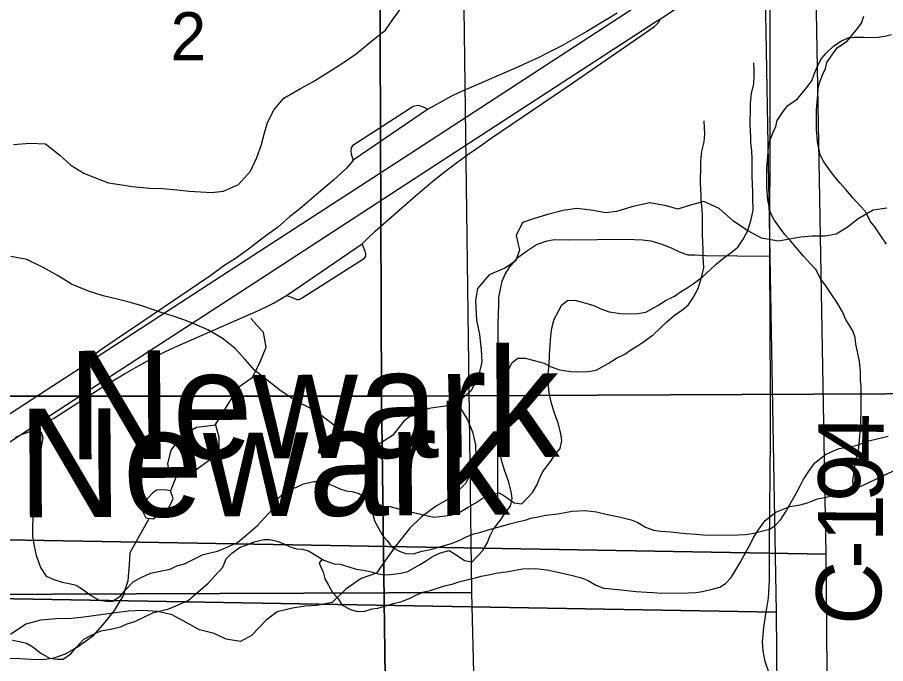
# Model space of a CAD drawing. Extents: x -21.1 to 50.3, y 0 to 22.1.
# Drawn here: x 7.145 to 7.902, y 17.901 to 18.465 of the extents above; entities that cross this region are included whole.
import ezdxf

# ---------------------------------------------------------------- set-up
doc = ezdxf.new("R2010")
doc.units = 0
for name, color, linetype in [('GM_X_County_Road', 7, 'Continuous'), ('GM_X_County_Road_Text', 7, 'Continuous'), ('GM_X_Interchange_Ramps', 7, 'Continuous'), ('GM_X_Interstate_Route', 7, 'Continuous'), ('GM_X_Minor_Lake', 7, 'Continuous'), ('GM_X_Minor_River', 7, 'Continuous'), ('GM_X_Minor_River_Text', 7, 'Continuous'), ('GM_X_Section', 7, 'Continuous'), ('GM_X_Section_Text', 7, 'Continuous'), ('GM_X_Township_Road', 7, 'Continuous')]:
    doc.layers.add(name, color=color, linetype=linetype)

msp = doc.modelspace()

# ---------------------------------------------------------------- linework, layer by layer
at = {"layer": 'GM_X_County_Road'}
msp.add_lwpolyline([(7.86659, 17.8234), (7.86382, 17.83394), (7.85955, 17.84073), (7.85529, 17.8455), (7.84524, 17.85353), (7.83444, 17.86157), (7.82188, 17.87036), (7.81259, 17.87715), (7.80455, 17.88568), (7.80053, 17.89221), (7.79702, 17.90301), (7.79501, 17.91256), (7.7945, 17.92034), (7.79568, 17.93272), (7.79727, 17.9427), (7.79978, 17.95827), (7.80053, 17.97384), (7.80079, 17.99168), (7.80079, 18.00423), (7.80154, 18.09741), (7.80156, 18.13596), (7.80085, 18.2567), (7.80133, 18.37768), (7.80113, 18.48537)], dxfattribs=at)
at = {"layer": 'GM_X_Interchange_Ramps'}
for points in [[(7.66781, 18.46884), (7.65834, 18.46292), (7.64124, 18.45266), (7.62914, 18.44595), (7.61888, 18.44003), (7.60744, 18.43425), (7.59945, 18.4302), (7.59053, 18.42591), (7.58242, 18.42237), (7.52926, 18.39936), (7.52314, 18.39649), (7.51529, 18.39215), (7.50227, 18.38463), (7.43753, 18.34065), (7.43539, 18.33786), (7.43164, 18.33351), (7.42711, 18.32919), (7.42022, 18.32321), (7.40727, 18.31194), (7.39304, 18.29992), (7.38795, 18.29575), (7.38205, 18.29096), (7.37136, 18.28192), (7.35903, 18.27288), (7.34629, 18.26281), (7.3356, 18.25541), (7.32471, 18.24821), (7.3132, 18.23999), (7.22997, 18.18348), (7.2162, 18.17423), (7.20798, 18.16745), (7.20054, 18.16004)], [(7.15587, 18.10652), (7.16076, 18.10751), (7.16617, 18.10972), (7.17701, 18.11578), (7.2208, 18.144), (7.22727, 18.14774), (7.23817, 18.15403), (7.24823, 18.15994), (7.25875, 18.16573), (7.26513, 18.16931), (7.27393, 18.17364), (7.28464, 18.17859), (7.35301, 18.20847), (7.36045, 18.21201), (7.36793, 18.21566), (7.37512, 18.21982), (7.37942, 18.22239), (7.44528, 18.26763), (7.4504, 18.27258), (7.45663, 18.27855), (7.49155, 18.30915), (7.49986, 18.31613), (7.50884, 18.3236), (7.51942, 18.33207), (7.53002, 18.34), (7.53923, 18.34674), (7.54853, 18.35316), (7.55798, 18.35965), (7.62103, 18.40251), (7.62914, 18.40807), (7.70042, 18.45713), (7.70397, 18.46068), (7.70553, 18.46394)], [(7.50227, 18.38463), (7.5005, 18.38586), (7.49787, 18.38718), (7.49491, 18.38833), (7.49236, 18.38808), (7.48989, 18.38734), (7.48735, 18.3857), (7.43728, 18.35347), (7.4358, 18.3515), (7.43539, 18.34879), (7.43572, 18.34567), (7.43753, 18.34065)], [(7.37942, 18.22239), (7.38188, 18.22162), (7.385, 18.22047), (7.38837, 18.21891), (7.39051, 18.21899), (7.39306, 18.22031), (7.4474, 18.25516), (7.44855, 18.2568), (7.44855, 18.2587), (7.44772, 18.26182), (7.44528, 18.26763)]]:
    msp.add_lwpolyline(points, dxfattribs=at)
at = {"layer": 'GM_X_Interstate_Route'}
for points in [[(6.52734, 17.7228), (6.61326, 17.77751), (6.66427, 17.81148), (6.70057, 17.83571), (6.8083, 17.90468), (6.91231, 17.97286), (7.02146, 18.04363), (7.17586, 18.14395), (7.20054, 18.16004), (7.22207, 18.17407), (7.33433, 18.24726), (7.48634, 18.34577), (7.69968, 18.48506), (7.71733, 18.49655), (7.80078, 18.55084), (8.12382, 18.76024), (8.12551, 18.76133)], [(7.70132, 18.46121), (7.70553, 18.46394), (7.72103, 18.474), (7.80103, 18.52561), (7.87835, 18.57608)], [(6.97836, 17.99127), (7.03276, 18.02598), (7.15587, 18.10652), (7.18773, 18.12735), (7.3625, 18.24092), (7.50936, 18.3366), (7.70132, 18.46121)]]:
    msp.add_lwpolyline(points, dxfattribs=at)
at = {"layer": 'GM_X_Minor_Lake'}
for points in [[(7.28559, 18.06548), (7.29168, 18.06402), (7.30148, 18.07133), (7.3109, 18.07826), (7.32069, 18.08633), (7.32058, 18.09849), (7.31783, 18.10948), (7.30077, 18.10742), (7.28756, 18.09932), (7.27856, 18.08745)], [(7.27856, 18.08745), (7.27562, 18.07546), (7.27613, 18.07239), (7.28559, 18.06548)], [(7.25769, 18.04508), (7.25361, 18.03441), (7.25671, 18.02836), (7.26316, 18.02766), (7.27674, 18.03728), (7.28046, 18.0453), (7.27812, 18.05212)], [(7.27812, 18.05212), (7.27236, 18.05289), (7.26603, 18.05255), (7.26261, 18.05033), (7.25769, 18.04508)]]:
    msp.add_lwpolyline(points, dxfattribs=at)
at = {"layer": 'GM_X_Minor_River'}
for points in [[(7.14108, 18.35409), (7.15549, 18.35523), (7.16913, 18.35486), (7.18164, 18.345), (7.19111, 18.33627), (7.20248, 18.32907), (7.21195, 18.32528), (7.22408, 18.32073), (7.23355, 18.31921), (7.24492, 18.31769), (7.25971, 18.31618), (7.27108, 18.3158), (7.28359, 18.31466), (7.29458, 18.31353), (7.30443, 18.31277), (7.31391, 18.31239), (7.32452, 18.31353), (7.33741, 18.31922), (7.34804, 18.33098), (7.35335, 18.34274), (7.35714, 18.35336), (7.3598, 18.36322), (7.36284, 18.37346), (7.36853, 18.38484), (7.37688, 18.3947), (7.39166, 18.40305), (7.40228, 18.40874), (7.41858, 18.41898), (7.42807, 18.42505), (7.4402, 18.43339), (7.45537, 18.44591), (7.46561, 18.45388), (7.47282, 18.46412), (7.48002, 18.47398)], [(7.90283, 18.26726), (7.89823, 18.27369), (7.89247, 18.2824), (7.88863, 18.28732), (7.8844, 18.29565), (7.87942, 18.30094), (7.87368, 18.30737), (7.86716, 18.31493), (7.86218, 18.3206), (7.85759, 18.32589), (7.85375, 18.33081), (7.848, 18.33914), (7.84492, 18.3452), (7.84257, 18.35658), (7.84175, 18.36759), (7.84165, 18.38431), (7.84272, 18.39761), (7.84308, 18.40293), (7.84419, 18.40788), (7.84719, 18.41549), (7.84945, 18.42044), (7.85056, 18.42577), (7.85585, 18.43339), (7.86, 18.43874), (7.86835, 18.44448), (7.87629, 18.45402), (7.88082, 18.46012), (7.88307, 18.46622)], [(7.87393, 18.05384), (7.87335, 18.06106), (7.87445, 18.06829), (7.87518, 18.07399), (7.87629, 18.08007), (7.87852, 18.0892), (7.87924, 18.09643), (7.87995, 18.10631), (7.88029, 18.11239), (7.88063, 18.11999), (7.8805, 18.14316), (7.8801, 18.1481), (7.88005, 18.15645), (7.87924, 18.16481), (7.87728, 18.17467), (7.87611, 18.17999), (7.87532, 18.18568), (7.87338, 18.19175), (7.86724, 18.20159), (7.86415, 18.20879), (7.85954, 18.21674), (7.85494, 18.22318), (7.84918, 18.23188), (7.84535, 18.2368), (7.84111, 18.24513), (7.83613, 18.25043), (7.83039, 18.25685), (7.82388, 18.26441), (7.81889, 18.27008), (7.8143, 18.27538), (7.81046, 18.2803), (7.80471, 18.28862), (7.80163, 18.29468), (7.79928, 18.30607), (7.79846, 18.31708), (7.79837, 18.33379), (7.79943, 18.3471), (7.79979, 18.35242), (7.8009, 18.35736), (7.8039, 18.36497), (7.80616, 18.36993), (7.80727, 18.37525), (7.81256, 18.38288), (7.81671, 18.38822), (7.82506, 18.39396), (7.833, 18.4035), (7.83753, 18.40961), (7.83978, 18.4157), (7.84203, 18.42103), (7.84542, 18.42827), (7.84996, 18.43361), (7.85639, 18.4401), (7.86284, 18.44432), (7.8693, 18.44739), (7.87462, 18.4478), (7.883, 18.44785), (7.88909, 18.4475), (7.89556, 18.44792), (7.90126, 18.44871), (7.90696, 18.45026)], [(7.78433, 18.35588), (7.78431, 18.36082), (7.78387, 18.37107), (7.78384, 18.37601), (7.78419, 18.38134), (7.78414, 18.39007), (7.78486, 18.39881), (7.7871, 18.40718), (7.78744, 18.41402), (7.78741, 18.41896), (7.78699, 18.42542)], [(7.74105, 18.30537), (7.74102, 18.3103), (7.74058, 18.32056), (7.74055, 18.3255), (7.74091, 18.33082), (7.74085, 18.33955), (7.74157, 18.3483), (7.74381, 18.35667), (7.74415, 18.36351), (7.74412, 18.36844), (7.7437, 18.3749)], [(7.26912, 17.9819), (7.27787, 17.98384), (7.28356, 17.98653), (7.2904, 17.98847), (7.30672, 17.99654), (7.31927, 17.99927), (7.3261, 18.00234), (7.33674, 18.00696), (7.34393, 18.01308), (7.35416, 18.02187), (7.36022, 18.02836), (7.36703, 18.036), (7.37003, 18.04323), (7.37495, 18.0482), (7.38215, 18.05355), (7.38747, 18.0551), (7.39431, 18.05818), (7.40305, 18.06013), (7.408, 18.06016), (7.41524, 18.0583), (7.42097, 18.05605), (7.42593, 18.0538), (7.43127, 18.05193), (7.43622, 18.05157), (7.44193, 18.05009), (7.4553, 18.04218), (7.46408, 18.03881), (7.46941, 18.03846), (7.47627, 18.0366), (7.48351, 18.03436), (7.48999, 18.03325), (7.49647, 18.03177), (7.50257, 18.03028), (7.50828, 18.02918), (7.51323, 18.02958), (7.52236, 18.03077), (7.52844, 18.03233), (7.53793, 18.0377), (7.544, 18.04115), (7.55007, 18.04536), (7.5569, 18.04844), (7.5645, 18.05038), (7.56985, 18.04737), (7.57787, 18.04171), (7.58473, 18.04061), (7.59381, 18.05054), (7.59758, 18.05702), (7.60021, 18.06349), (7.60284, 18.06882), (7.61002, 18.07798), (7.61342, 18.08332), (7.61796, 18.08904), (7.61944, 18.09589), (7.61865, 18.10196), (7.61631, 18.11107), (7.61283, 18.12054), (7.61089, 18.12737), (7.60933, 18.13344), (7.60816, 18.13989), (7.60774, 18.14711), (7.6077, 18.15433), (7.60841, 18.16193), (7.60875, 18.17029), (7.60946, 18.17903), (7.6098, 18.18701), (7.6109, 18.19385), (7.61276, 18.20184), (7.61653, 18.2087), (7.61954, 18.21441), (7.62447, 18.21824), (7.63094, 18.21828), (7.63856, 18.21642), (7.64733, 18.21381), (7.65344, 18.2108), (7.66069, 18.20818), (7.67059, 18.20672), (7.67554, 18.20637), (7.68582, 18.2068), (7.69266, 18.20798), (7.70329, 18.21374), (7.71049, 18.21833), (7.71771, 18.22179), (7.72301, 18.22562), (7.72871, 18.22907), (7.73401, 18.23252), (7.74236, 18.23864), (7.74879, 18.24476), (7.75447, 18.25011), (7.76091, 18.25546), (7.76736, 18.26005), (7.77304, 18.26464), (7.77757, 18.27151), (7.78172, 18.27913), (7.78471, 18.28864), (7.78657, 18.29701), (7.78613, 18.30727), (7.7861, 18.31296), (7.78564, 18.32626), (7.78556, 18.34183), (7.78514, 18.34829), (7.78433, 18.35588)], [(7.90296, 18.2988), (7.8912, 18.29691), (7.87793, 18.28932), (7.86845, 18.28173), (7.85897, 18.27604), (7.84911, 18.27415), (7.83774, 18.27415), (7.82789, 18.27339), (7.81803, 18.27149), (7.80855, 18.26997), (7.79377, 18.27262), (7.78089, 18.27945), (7.76914, 18.28741), (7.75664, 18.29841), (7.74337, 18.30448), (7.73049, 18.30106), (7.72063, 18.29765), (7.71077, 18.30068), (7.69599, 18.30333), (7.68045, 18.29992), (7.66718, 18.29575), (7.6577, 18.29461), (7.64709, 18.2965), (7.63269, 18.2984), (7.62056, 18.2965), (7.60691, 18.29308), (7.59478, 18.28929), (7.5853, 18.28625), (7.57961, 18.27487), (7.58263, 18.26198), (7.57922, 18.2525), (7.56973, 18.24643), (7.55609, 18.24036), (7.54585, 18.2286), (7.54432, 18.21798), (7.54507, 18.20091), (7.54772, 18.1884), (7.54923, 18.17512), (7.5496, 18.16451), (7.54694, 18.15199), (7.54011, 18.13909), (7.52836, 18.12885), (7.51774, 18.12582), (7.50523, 18.1243), (7.49196, 18.1205), (7.48172, 18.11292), (7.47186, 18.1004), (7.45821, 18.09168), (7.44532, 18.09016), (7.43206, 18.0985), (7.42032, 18.1095), (7.41008, 18.11746), (7.39872, 18.12466), (7.38848, 18.12997), (7.37484, 18.13907), (7.36234, 18.14855), (7.35135, 18.15728), (7.3434, 18.16676), (7.33468, 18.17624), (7.32332, 18.18534), (7.31081, 18.19254), (7.30134, 18.19671), (7.29073, 18.20088), (7.27974, 18.20468), (7.26988, 18.20771), (7.25397, 18.21302), (7.24335, 18.21643), (7.23274, 18.21908), (7.21948, 18.22212), (7.20659, 18.22629), (7.19181, 18.23235), (7.18006, 18.23956), (7.16718, 18.24676), (7.15278, 18.25397), (7.13875, 18.25662)], [(7.22583, 17.93138), (7.23458, 17.93333), (7.24027, 17.93602), (7.24711, 17.93795), (7.26344, 17.94602), (7.27598, 17.94875), (7.28281, 17.95182), (7.29345, 17.95644), (7.30065, 17.96256), (7.31088, 17.97136), (7.31693, 17.97785), (7.32374, 17.98548), (7.32674, 17.99272), (7.33166, 17.99768), (7.33887, 18.00304), (7.34419, 18.00459), (7.35102, 18.00766), (7.35976, 18.00961), (7.36471, 18.00964), (7.37195, 18.00778), (7.37768, 18.00553), (7.38264, 18.00328), (7.38798, 18.00141), (7.39293, 18.00106), (7.39865, 17.99957), (7.41201, 17.99166), (7.42079, 17.98829), (7.42612, 17.98794), (7.43298, 17.98608), (7.44022, 17.98384), (7.4467, 17.98274), (7.45318, 17.98125), (7.45928, 17.97977), (7.46499, 17.97866), (7.46994, 17.97907), (7.47907, 17.98026), (7.48515, 17.98181), (7.49464, 17.98718), (7.50071, 17.99063), (7.50678, 17.99485), (7.51361, 17.99792), (7.52121, 17.99986), (7.52656, 17.99685), (7.53458, 17.9912), (7.54144, 17.9901), (7.55052, 18.00002), (7.55429, 18.0065), (7.55692, 18.01297), (7.55955, 18.01831), (7.56674, 18.02747), (7.57013, 18.0328), (7.57467, 18.03853), (7.57615, 18.04537), (7.57536, 18.05145), (7.57302, 18.06055), (7.56954, 18.07003), (7.5676, 18.07686), (7.56605, 18.08293), (7.56487, 18.08938), (7.56445, 18.09659), (7.56441, 18.10381), (7.56513, 18.11141), (7.56546, 18.11977), (7.56617, 18.12851), (7.56651, 18.13649), (7.56761, 18.14334), (7.56947, 18.15132), (7.57324, 18.15818), (7.57625, 18.1639), (7.58118, 18.16772), (7.58765, 18.16776), (7.59527, 18.1659), (7.60404, 18.16329), (7.61015, 18.16029), (7.6174, 18.15767), (7.6273, 18.1562), (7.63225, 18.15585), (7.64253, 18.15629), (7.64937, 18.15746), (7.66, 18.16322), (7.6672, 18.16782), (7.67442, 18.17128), (7.67973, 18.17511), (7.68542, 18.17856), (7.69073, 18.182), (7.69907, 18.18813), (7.7055, 18.19424), (7.71118, 18.19959), (7.71763, 18.20494), (7.72407, 18.20954), (7.72975, 18.21413), (7.73428, 18.22099), (7.73843, 18.22861), (7.74142, 18.23813), (7.74328, 18.24649), (7.74284, 18.25675), (7.74281, 18.26245), (7.74235, 18.27574), (7.74227, 18.29132), (7.74185, 18.29777), (7.74105, 18.30537)], [(7.31723, 18.10941), (7.32979, 18.13011), (7.33651, 18.14195), (7.34971, 18.15119), (7.35567, 18.16303), (7.36162, 18.17752), (7.35923, 18.19004), (7.34811, 18.20247)], [(7.52836, 18.12885), (7.53707, 18.11444), (7.54161, 18.10344), (7.54425, 18.09206), (7.54463, 18.08107), (7.54045, 18.06855), (7.5359, 18.05869), (7.52414, 18.04693), (7.51011, 18.03896), (7.49684, 18.0291), (7.48698, 18.01962), (7.4756, 18.0052), (7.46574, 17.99155), (7.45777, 17.98017), (7.4445, 17.97562), (7.43123, 17.96613), (7.41909, 17.95475), (7.40583, 17.9521), (7.39521, 17.95134), (7.3846, 17.94982), (7.37133, 17.9464), (7.36147, 17.9392), (7.34895, 17.92592), (7.33909, 17.92061), (7.32659, 17.92251), (7.31636, 17.92744), (7.30347, 17.93085), (7.29172, 17.93729), (7.27959, 17.94374), (7.26671, 17.94677), (7.25382, 17.94753), (7.24131, 17.94715), (7.21743, 17.94373), (7.20265, 17.94183), (7.19203, 17.94069), (7.17839, 17.94031), (7.16512, 17.93917), (7.15185, 17.93576), (7.13858, 17.92666)], [(7.14324, 18.09897), (7.14817, 18.10128), (7.15463, 18.10359), (7.16033, 18.10438), (7.16529, 18.10327), (7.16684, 18.09834), (7.16499, 18.08883), (7.16388, 18.08237), (7.16354, 18.07591), (7.16282, 18.06869), (7.16248, 18.06109), (7.16101, 18.05082), (7.15955, 18.04018), (7.15844, 18.03409), (7.15776, 18.02079), (7.1578, 18.01281), (7.15937, 18.00371), (7.16094, 17.99574), (7.16288, 17.99005), (7.16481, 17.98512), (7.1698, 17.97755), (7.17629, 17.97455), (7.18353, 17.97231), (7.18963, 17.9712), (7.19573, 17.96972), (7.20145, 17.96633), (7.20833, 17.96105), (7.21597, 17.95653), (7.22245, 17.95581), (7.22778, 17.95584), (7.2346, 17.96043), (7.23952, 17.96616), (7.24595, 17.97303), (7.25316, 17.97687), (7.26076, 17.98033), (7.26912, 17.9819)], [(7.45367, 18.04315), (7.45113, 18.0395), (7.4546, 18.03154), (7.45615, 18.02585), (7.45923, 18.02017), (7.46269, 18.01373), (7.46729, 18.00881), (7.47113, 18.00276), (7.47838, 17.999), (7.48334, 17.99751), (7.49019, 17.99716), (7.49741, 17.99948), (7.50236, 18.00027), (7.50806, 18.00182), (7.51604, 18.00414), (7.52326, 18.00608), (7.53123, 18.00917), (7.53617, 18.01185), (7.54262, 18.01455), (7.54795, 18.01572), (7.55516, 18.01804), (7.56048, 18.01959), (7.56809, 18.02153), (7.57303, 18.02307), (7.58215, 18.0254), (7.58747, 18.02657), (7.59241, 18.02812), (7.6004, 18.02968), (7.60534, 18.03085), (7.61599, 18.03205), (7.62854, 18.03439), (7.63995, 18.03484), (7.64986, 18.03375), (7.65939, 18.03153), (7.67082, 18.02893), (7.67997, 18.0267), (7.68569, 18.02445), (7.69257, 18.02031), (7.69943, 18.01769), (7.70591, 18.01697), (7.71467, 18.01625), (7.72761, 18.01481), (7.73676, 18.0141), (7.74285, 18.01375), (7.74932, 18.01341), (7.7733, 18.01354), (7.77977, 18.01395), (7.78547, 18.01474), (7.79498, 18.01708), (7.80068, 18.01863), (7.80561, 18.02169), (7.81053, 18.02704), (7.81468, 18.03352), (7.81845, 18.04), (7.82297, 18.04838), (7.82749, 18.05638), (7.83013, 18.06172), (7.83504, 18.06934), (7.84032, 18.07659), (7.84942, 18.08386), (7.85663, 18.08694), (7.86157, 18.08886), (7.8707, 18.09043), (7.87716, 18.09199), (7.8859, 18.09545), (7.8935, 18.09702), (7.90414, 18.09973)], [(7.28409, 18.06658), (7.27812, 18.05212)], [(7.41038, 17.99263), (7.40784, 17.98898), (7.41131, 17.98103), (7.41287, 17.97533), (7.41594, 17.96965), (7.4194, 17.96321), (7.424, 17.9583), (7.42784, 17.95224), (7.43509, 17.94848), (7.44005, 17.94699), (7.4469, 17.94665), (7.45412, 17.94897), (7.45907, 17.94975), (7.46477, 17.95131), (7.47275, 17.95363), (7.47997, 17.95557), (7.48795, 17.95865), (7.49288, 17.96134), (7.49933, 17.96403), (7.50466, 17.9652), (7.51188, 17.96752), (7.5172, 17.96907), (7.5248, 17.97101), (7.52974, 17.97256), (7.53886, 17.97489), (7.54418, 17.97606), (7.54912, 17.9776), (7.55711, 17.97917), (7.56205, 17.98033), (7.5727, 17.98153), (7.58525, 17.98388), (7.59667, 17.98432), (7.60657, 17.98324), (7.6161, 17.98101), (7.62753, 17.97841), (7.63668, 17.97618), (7.6424, 17.97394), (7.64928, 17.96979), (7.65614, 17.96717), (7.66262, 17.96645), (7.67138, 17.96574), (7.68433, 17.96429), (7.69347, 17.96358), (7.69956, 17.96323), (7.70603, 17.96289), (7.73001, 17.96302), (7.73648, 17.96344), (7.74219, 17.96423), (7.75169, 17.96656), (7.75739, 17.96811), (7.76232, 17.97118), (7.76724, 17.97652), (7.77139, 17.983), (7.77516, 17.98948), (7.77968, 17.99786), (7.7842, 18.00587), (7.78684, 18.0112), (7.79175, 18.01883), (7.79703, 18.02607), (7.80613, 18.03334), (7.81334, 18.03642), (7.81828, 18.03835), (7.82741, 18.03992), (7.83387, 18.04147), (7.84261, 18.04494), (7.85021, 18.0465), (7.86085, 18.04922), (7.86997, 18.05269), (7.87795, 18.05501), (7.89276, 18.06193), (7.90073, 18.06577), (7.91098, 18.07039)], [(7.09418, 17.90258), (7.09999, 17.9015), (7.11439, 17.90392), (7.12424, 17.90553), (7.13486, 17.90601), (7.14662, 17.90574), (7.1565, 17.90508), (7.16675, 17.90479), (7.1766, 17.9064), (7.18643, 17.90992), (7.19663, 17.91571), (7.21133, 17.92611), (7.22109, 17.9376), (7.22935, 17.94755), (7.23683, 17.96016), (7.24126, 17.97388), (7.24227, 17.98757), (7.24294, 17.99821), (7.25003, 18.01082), (7.25956, 18.02805)], [(7.14024, 17.92179), (7.14634, 17.92069), (7.15244, 17.9192), (7.15817, 17.91581), (7.16505, 17.91053), (7.17268, 17.90601), (7.17916, 17.90529), (7.18449, 17.90532), (7.19131, 17.90992), (7.19623, 17.91564), (7.20266, 17.92251), (7.20988, 17.92635), (7.21747, 17.92981), (7.22583, 17.93138)]]:
    msp.add_lwpolyline(points, dxfattribs=at)
at = {"layer": 'GM_X_Section'}
for points in [[(6.46467, 19.14528), (7.45853, 19.14217), (7.46215, 18.13462), (6.46827, 18.13471)], [(7.45853, 19.14217), (8.46716, 19.13592), (8.4678, 18.13938), (7.46215, 18.13462)], [(6.88772, 19.01332), (7.83142, 19.02525), (7.84977, 17.99671), (6.83569, 18.01448), (6.83581, 19.01172)], [(7.5274, 18.98311), (7.54061, 17.96333), (6.51666, 17.95921), (6.50457, 18.98884)], [(6.84443, 18.96281), (7.78814, 18.97473), (7.80649, 17.9462), (6.7924, 17.96396), (6.79252, 18.9612)], [(6.46827, 18.13471), (7.46215, 18.13462), (7.47526, 17.13233), (7.40705, 17.13199), (6.47301, 17.12604)], [(7.46215, 18.13462), (8.4678, 18.13938), (8.46003, 17.13115), (8.39638, 17.13154), (7.47526, 17.13233)], [(6.83569, 18.01448), (7.84977, 17.99671), (7.85852, 16.9825), (7.38497, 16.99642), (6.84408, 16.99761)], [(7.54061, 17.96333), (7.56617, 16.93816), (6.54146, 16.94121), (6.51666, 17.95921)], [(6.7924, 17.96396), (7.80649, 17.9462), (7.81523, 16.93198), (7.34169, 16.9459), (6.8008, 16.94709)]]:
    msp.add_lwpolyline(points, close=True, dxfattribs=at)
at = {"layer": 'GM_X_Township_Road'}
msp.add_lwpolyline([(7.5637, 18.03835), (7.5637, 18.13154), (7.5637, 18.14427), (7.56409, 18.19831), (7.56448, 18.21436), (7.56448, 18.22063), (7.56605, 18.22787), (7.56742, 18.23492), (7.56996, 18.24099), (7.57408, 18.24744), (7.58132, 18.25586), (7.58876, 18.26115), (7.59757, 18.26702), (7.60677, 18.27016), (7.61307, 18.27128), (7.62537, 18.27094), (7.67569, 18.27153), (7.68978, 18.27114), (7.69723, 18.27016), (7.70682, 18.26722), (7.71484, 18.26409), (7.72287, 18.26037), (7.72953, 18.25802), (7.7356, 18.25782), (7.74461, 18.25724), (7.80085, 18.2567)], dxfattribs=at)

# ---------------------------------------------------------------- texts
at = {"layer": 'GM_X_County_Road_Text'}
for s, rotation, p in [('4', 89.67913, (7.89999, 18.07711)), ('9', 89.65925, (7.89978, 18.04209)), ('1', 89.6149, (7.89955, 18.00705)), ('-', 89.68589, (7.89942, 17.98373)), ('C', 86.141, (7.89614, 17.93333))]:
    msp.add_text(s, height=0.05682, rotation=rotation, dxfattribs=at).set_placement(p)
at = {"layer": 'GM_X_Minor_River_Text'}
for p in [(7.18837, 18.07939), (7.14508, 18.02887)]:
    msp.add_text('Newark', height=0.09472, rotation=0.31479, dxfattribs=at).set_placement(p)
at = {"layer": 'GM_X_Section_Text'}
msp.add_text('2', height=0.04186, rotation=0.00001, dxfattribs=at).set_placement((7.27822, 18.42776))

doc.saveas('drawing.dxf')
